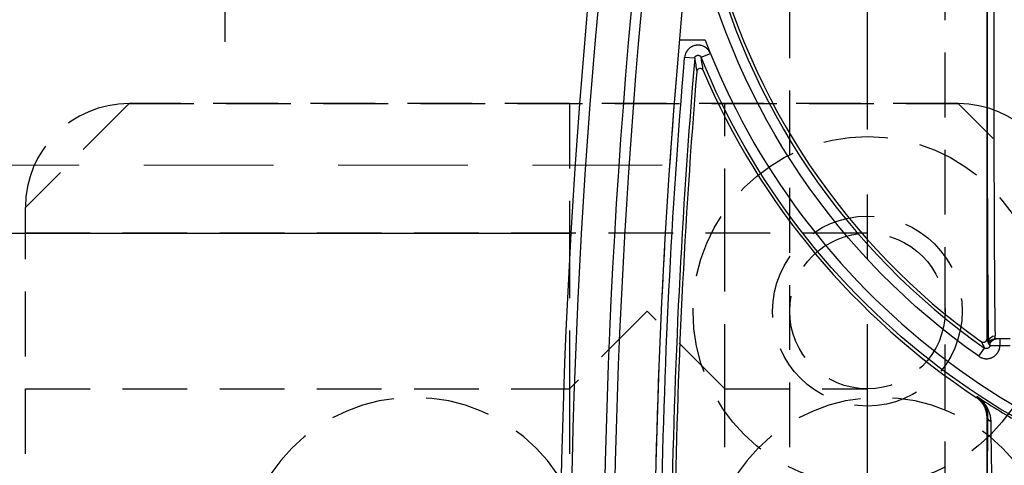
# Model space of a CAD drawing. Extents: x 2651 to 11825, y -3833 to 1075.
# Tile 269 of 656: x 4177 to 4215, y 294 to 311. Entities that reach past the tile are written whole.
import ezdxf

# ---------------------------------------------------------------- set-up
doc = ezdxf.new("R2010")
doc.units = 0
doc.header["$LTSCALE"] = 10
for name, pattern in [('CENTER', [2, 1.25, -0.25, 0.25, -0.25]), ('DASHED', [0.75, 0.5, -0.25]), ('HIDDEN', [0.375, 0.25, -0.125])]:
    doc.linetypes.add(name, pattern=pattern)
doc.layers.get('0').update_dxf_attribs({"linetype": 'CONTINUOUS'})
doc.layers.get('Defpoints').update_dxf_attribs({"linetype": 'CONTINUOUS'})
for name, color, linetype in [('1', 7, 'CONTINUOUS'), ('111', 7, 'CONTINUOUS'), ('204', 7, 'CONTINUOUS'), ('COOL', 150, 'HIDDEN'), ('DIM', 3, 'CONTINUOUS'), ('LAYER_103', 7, 'CONTINUOUS'), ('PIN', 3, 'CONTINUOUS')]:
    doc.layers.add(name, color=color, linetype=linetype)
doc.styles.get("Standard").update_dxf_attribs({"font": 'romans.shx'})
doc.dimstyles.new('MM& INCH5', dxfattribs={"dimtxt": 5, "dimasz": 2.5, "dimexe": 1, "dimexo": 0.5, "dimtad": 0, "dimrnd": 1.38778e-17, "dimzin": 9, "dimdsep": 46, "dimtxsty": 'Standard', "dimblk": 'CLOSED', "dimcen": 0, "dimclrd": 3, "dimclre": 3, "dimclrt": 3, "dimazin": 2, "dimtfac": 0.75, "dimtofl": 0, "dimtmove": 0, "dimatfit": 3, "dimfxl": 0, "dimtolj": 1, "dimarcsym": 0})

# ---------------------------------------------------------------- blocks, each defined once
blk = doc.blocks.new('DSD')
at = {"layer": '1', "color": 7, "linetype": 'Continuous'}
for p, q in [((503.222, 511.076), (503.222, 526.911)), ((502.312, 508.067), (502.711, 508.067)), ((503.222, 464.844), (503.222, 508.076))]:
    blk.add_line(p, q, dxfattribs=at)
at = {"layer": '1', "color": 252, "linetype": 'Continuous'}
for p, q in [((503.222, 511.076), (503.189, 511.058)), ((503.586, 510.294), (503.63, 510.319)), ((503.526, 508.737), (503.303, 508.419)), ((502.711, 508.326), (502.312, 508.326)), ((502.711, 508.067), (502.711, 508.326)), ((514.243, 497.209), (513.883, 497.063)), ((514.492, 497.247), (514.879, 497.214))]:
    blk.add_line(p, q, dxfattribs=at)
at = {"layer": '1', "color": 110, "linetype": 'Continuous'}
blk.add_line((514.084, 496.554), (515.084, 496.554), dxfattribs=at)
at = {"layer": '1', "color": 252, "linetype": 'Continuous'}
for centre, radius, start, end in [((258.538, 518.994), 260.764, 351.21206, 8.78754), ((258.538, 518.994), 257.526, 351.21206, 8.78794), ((258.538, 518.994), 256.876, 355.14365, 359.15617), ((487.959, 486.516), 26.743, 13.2714, 54.9863)]:
    blk.add_arc(centre, radius, start, end, dxfattribs=at)
at = {"layer": '1', "color": 7, "linetype": 'Continuous', "extrusion": (0, 0, -1)}
for radius in [261.153, 259.08]:
    blk.add_arc((-258.538, 518.994), radius, 171.21206, 188.78794, dxfattribs=at)
at = {"layer": '1', "color": 252, "linetype": 'Continuous', "extrusion": (0, 0, -1)}
for centre, radius, start, end in [((-258.538, 518.994), 259.469, 171.21206, 188.78794), ((-258.538, 518.994), 257.265, 180.84383, 184.85635), ((-487.959, 486.516), 28.376, 96.2147, 157.8612), ((-487.959, 486.516), 27.132, 125.0137, 166.7286)]:
    blk.add_arc(centre, radius, start, end, dxfattribs=at)
at = {"layer": '1', "color": 110, "linetype": 'Continuous'}
for centre, radius, start, end in [((258.538, 518.994), 257.526, 351.21206, 0), ((487.959, 486.516), 27.988, 21.018, 83.7852)]:
    blk.add_arc(centre, radius, start, end, dxfattribs=at)
at = {"layer": '1', "color": 7, "linetype": 'Continuous'}
for centre, radius, start, end in [((258.538, 518.994), 256.753, 355.25578, 359.1496), ((487.959, 486.516), 28.454, 56.6874, 60.8315), ((487.959, 486.516), 28.499, 23.1464, 56.6401), ((487.959, 486.516), 26.62, 13.3184, 54.4749)]:
    blk.add_arc(centre, radius, start, end, dxfattribs=at)
at = {"layer": '1', "color": 252, "linetype": 'Continuous', "extrusion": (0, 0, -1)}
for centre, major_axis, ratio, start_param, end_param in [((502.93, 511.058), (0.259, -0.002), 0.892611, 5.202832, 6.273506), ((502.841, 508.326), (0, -0.259), 0.999989, 4.746385, 6.283185), ((502.897, 508.203), (-0.259, -0.008), 0.990677, 3.173626, 4.743828), ((502.905, 508.326), (0, -0.259), 0.999977, 4.993749, 6.283185)]:
    blk.add_ellipse(centre, major_axis=major_axis, ratio=ratio, start_param=start_param, end_param=end_param, dxfattribs=at)
at = {"layer": '1', "color": 252, "linetype": 'Continuous'}
blk.add_ellipse((503.149, 495.113), major_axis=(0, 13.213), ratio=0.004363, start_param=4.712389, end_param=6.146594, dxfattribs=at)
at = {"layer": '1', "color": 7, "linetype": 'Continuous'}
blk.add_ellipse((502.89, 495.113), major_axis=(0, 12.954), ratio=0.004451, start_param=4.712389, end_param=6.146594, dxfattribs=at)
for points, knots in [([(502.947, 518.039), (502.95, 517.867), (502.955, 517.524), (502.961, 517.183), (502.964, 516.97), (502.965, 516.927), (502.966, 516.842), (502.968, 516.715), (502.97, 516.589), (502.974, 516.338), (502.979, 516.006), (502.987, 515.517), (502.992, 515.197), (502.997, 514.88), (503, 514.724), (503.002, 514.549), (503.003, 514.53), (503.003, 514.491), (503.004, 514.433), (503.006, 514.299), (503.008, 514.186), (503.012, 513.962), (503.017, 513.67), (503.021, 513.391), (503.025, 513.118), (503.028, 512.985), (503.031, 512.79), (503.032, 512.726), (503.033, 512.647), (503.033, 512.631), (503.034, 512.6), (503.034, 512.553), (503.037, 512.384), (503.039, 512.238), (503.043, 512.014), (503.044, 511.907), (503.047, 511.754), (503.047, 511.704), (503.048, 511.644), (503.048, 511.632), (503.049, 511.608), (503.049, 511.573), (503.051, 511.446), (503.052, 511.34), (503.053, 511.261)], [0, 0, 0, 0, 0.0625, 0.125, 0.125, 0.140625, 0.140625, 0.15625, 0.1875, 0.1875, 0.25, 0.3125, 0.375, 0.375, 0.4375, 0.4375, 0.445312, 0.445312, 0.453125, 0.46875, 0.5, 0.5, 0.5625, 0.625, 0.625, 0.6875, 0.6875, 0.71875, 0.71875, 0.726562, 0.726562, 0.734375, 0.75, 0.8125, 0.8125, 0.875, 0.875, 0.90625, 0.90625, 0.914062, 0.914062, 0.921875, 0.9375, 1, 1, 1, 1]), ([(503.053, 511.261), (503.054, 511.208), (503.059, 511.156), (503.074, 511.056), (503.085, 511.007), (503.112, 510.912), (503.128, 510.867), (503.166, 510.779), (503.187, 510.736), (503.234, 510.655), (503.26, 510.616), (503.301, 510.56), (503.323, 510.533), (503.346, 510.506), (503.361, 510.489), (503.369, 510.481), (503.408, 510.438), (503.442, 510.407), (503.494, 510.362), (503.521, 510.341), (503.553, 510.317), (503.569, 510.306), (503.577, 510.3), (503.586, 510.294)], [0, 0, 0, 0, 0.125, 0.125, 0.25, 0.25, 0.375, 0.375, 0.5, 0.5, 0.625, 0.625, 0.6875, 0.71875, 0.71875, 0.75, 0.75, 0.875, 0.875, 0.9375, 0.96875, 0.984375, 1, 1, 1, 1]), ([(503.587, 510.293), (503.583, 510.296), (503.58, 510.299), (503.576, 510.301), (503.572, 510.304), (503.561, 510.312), (503.536, 510.33), (503.516, 510.347), (503.476, 510.381), (503.45, 510.406), (503.42, 510.439), (503.409, 510.452), (503.386, 510.48), (503.369, 510.501), (503.338, 510.545), (503.299, 510.606), (503.268, 510.673), (503.24, 510.743), (503.228, 510.78), (503.208, 510.855), (503.201, 510.894), (503.191, 510.974), (503.188, 511.016), (503.189, 511.058)], [0, 0, 0, 0, 0.007813, 0.007813, 0.015625, 0.03125, 0.0625, 0.125, 0.125, 0.25, 0.25, 0.28125, 0.3125, 0.375, 0.375, 0.5, 0.625, 0.625, 0.75, 0.75, 0.875, 0.875, 1, 1, 1, 1]), ([(503.63, 510.319), (503.599, 510.34), (503.539, 510.385), (503.486, 510.436), (503.448, 510.477), (503.436, 510.492), (503.418, 510.514), (503.412, 510.521), (503.401, 510.536), (503.373, 510.574), (503.329, 510.645), (503.298, 510.713), (503.281, 510.756), (503.277, 510.765), (503.271, 510.783), (503.268, 510.792), (503.259, 510.818), (503.254, 510.836), (503.241, 510.891), (503.227, 510.964), (503.222, 511.039), (503.222, 511.076)], [0, 0, 0, 0, 0.125, 0.25, 0.25, 0.3125, 0.3125, 0.34375, 0.34375, 0.375, 0.5, 0.625, 0.625, 0.65625, 0.65625, 0.6875, 0.6875, 0.75, 0.75, 0.875, 1, 1, 1, 1]), ([(503.103, 508.317), (503.098, 508.317), (503.094, 508.317), (503.089, 508.318), (503.084, 508.318), (503.079, 508.318), (503.075, 508.318), (503.07, 508.318), (503.065, 508.318), (503.061, 508.318), (503.056, 508.318), (503.051, 508.319), (503.047, 508.319), (503.042, 508.319), (503.037, 508.319), (503.019, 508.319), (503.003, 508.32), (502.967, 508.321), (502.948, 508.321), (502.921, 508.322), (502.916, 508.322), (502.905, 508.322), (502.888, 508.323), (502.86, 508.323), (502.836, 508.324), (502.818, 508.324), (502.812, 508.324), (502.799, 508.324), (502.793, 508.325), (502.762, 508.325), (502.737, 508.326), (502.711, 508.326)], [0, 0, 0, 0, 0.0625, 0.0625, 0.09375, 0.09375, 0.125, 0.125, 0.25, 0.25, 0.28125, 0.28125, 0.3125, 0.3125, 0.375, 0.375, 0.5, 0.5, 0.625, 0.625, 0.65625, 0.65625, 0.6875, 0.75, 0.8125, 0.8125, 0.84375, 0.84375, 0.875, 0.875, 1, 1, 1, 1]), ([(503.1, 508.317), (503.1, 508.323), (503.101, 508.335), (503.104, 508.346), (503.106, 508.353), (503.107, 508.358), (503.109, 508.362), (503.113, 508.37), (503.117, 508.378), (503.121, 508.384), (503.124, 508.388), (503.127, 508.392), (503.129, 508.396), (503.134, 508.401), (503.142, 508.409), (503.151, 508.417), (503.158, 508.421), (503.162, 508.424), (503.166, 508.426), (503.174, 508.43), (503.182, 508.434), (503.189, 508.436), (503.193, 508.437), (503.198, 508.439), (503.203, 508.44), (503.21, 508.441), (503.221, 508.443), (503.233, 508.442), (503.24, 508.442), (503.245, 508.441), (503.25, 508.441), (503.259, 508.439), (503.267, 508.437), (503.274, 508.434), (503.279, 508.433), (503.283, 508.431), (503.287, 508.429), (503.294, 508.425), (503.299, 508.422), (503.303, 508.419)], [0, 0, 0, 0, 0.0625, 0.125, 0.125, 0.15625, 0.15625, 0.1875, 0.25, 0.25, 0.28125, 0.28125, 0.3125, 0.3125, 0.375, 0.4375, 0.4375, 0.46875, 0.46875, 0.5, 0.5625, 0.5625, 0.59375, 0.59375, 0.625, 0.625, 0.6875, 0.75, 0.75, 0.78125, 0.78125, 0.8125, 0.875, 0.875, 0.90625, 0.90625, 0.9375, 0.9375, 1, 1, 1, 1]), ([(503.157, 508.203), (503.156, 508.211), (503.156, 508.217), (503.156, 508.23), (503.156, 508.235), (503.158, 508.241), (503.151, 508.25), (503.161, 508.249), (503.154, 508.254)], [0, 0, 0, 0, 0.25, 0.25, 0.5, 0.5, 0.75, 1, 1, 1, 1]), ([(503.222, 508.076), (503.222, 508.082), (503.223, 508.094), (503.225, 508.105), (503.228, 508.113), (503.229, 508.117), (503.231, 508.122), (503.234, 508.13), (503.238, 508.138), (503.242, 508.145), (503.245, 508.149), (503.247, 508.153), (503.25, 508.156), (503.255, 508.162), (503.263, 508.171), (503.272, 508.178), (503.279, 508.183), (503.283, 508.186), (503.287, 508.188), (503.295, 508.193), (503.303, 508.196), (503.311, 508.199), (503.315, 508.2), (503.32, 508.201), (503.324, 508.202), (503.332, 508.204), (503.343, 508.205), (503.355, 508.205), (503.363, 508.205), (503.368, 508.204), (503.373, 508.204), (503.381, 508.202), (503.39, 508.2), (503.397, 508.197), (503.402, 508.195), (503.406, 508.193), (503.41, 508.191), (503.417, 508.188), (503.422, 508.185), (503.427, 508.181)], [0, 0, 0, 0, 0.0625, 0.125, 0.125, 0.15625, 0.15625, 0.1875, 0.25, 0.25, 0.28125, 0.28125, 0.3125, 0.3125, 0.375, 0.4375, 0.4375, 0.46875, 0.46875, 0.5, 0.5625, 0.5625, 0.59375, 0.59375, 0.625, 0.625, 0.6875, 0.75, 0.75, 0.78125, 0.78125, 0.8125, 0.875, 0.875, 0.90625, 0.90625, 0.9375, 0.9375, 1, 1, 1, 1]), ([(502.711, 508.067), (502.72, 508.067), (502.728, 508.067), (502.741, 508.067), (502.746, 508.067), (502.751, 508.067), (502.755, 508.067), (502.773, 508.067), (502.765, 508.067), (502.785, 508.067), (502.774, 508.067), (502.801, 508.067), (502.783, 508.067), (502.819, 508.067), (502.793, 508.067), (502.828, 508.067), (502.802, 508.067), (502.834, 508.067), (502.812, 508.067), (502.841, 508.067), (502.821, 508.067), (502.844, 508.067), (502.83, 508.067), (502.845, 508.067), (502.84, 508.067)], [0, 0, 0, 0, 0.125, 0.125, 0.1875, 0.1875, 0.25, 0.3125, 0.3125, 0.375, 0.375, 0.5, 0.5, 0.625, 0.625, 0.6875, 0.6875, 0.75, 0.75, 0.875, 0.875, 0.9375, 0.9375, 1, 1, 1, 1]), ([(502.841, 508.067), (502.849, 508.067), (502.859, 508.067), (502.88, 508.067), (502.892, 508.067), (502.905, 508.067)], [0, 0, 0, 0, 0.5, 0.5, 1, 1, 1, 1]), ([(502.904, 508.067), (502.909, 508.068), (502.906, 508.061), (502.905, 508.055), (502.905, 508.05), (502.904, 508.046), (502.902, 508.032), (502.901, 508.026), (502.9, 508.013), (502.899, 508.007), (502.898, 507.984), (502.897, 507.966), (502.897, 507.946)], [0, 0, 0, 0, 0.125, 0.25, 0.25, 0.5, 0.5, 0.625, 0.625, 0.75, 0.75, 1, 1, 1, 1]), ([(514.164, 497.718), (514.176, 497.698), (514.2, 497.66), (514.257, 497.639), (514.313, 497.639), (514.382, 497.668), (514.401, 497.725), (514.412, 497.758)], [0, 0, 0, 0, 0.20527, 0.387397, 0.502822, 0.700563, 1, 1, 1, 1]), ([(514.492, 497.247), (514.491, 497.24), (514.49, 497.233), (514.488, 497.223), (514.486, 497.219), (514.484, 497.213), (514.483, 497.208), (514.478, 497.199), (514.475, 497.193), (514.469, 497.184), (514.467, 497.18), (514.463, 497.176), (514.46, 497.172), (514.453, 497.164), (514.447, 497.16), (514.439, 497.153), (514.435, 497.151), (514.43, 497.147), (514.426, 497.145), (514.417, 497.14), (514.41, 497.137), (514.401, 497.134), (514.396, 497.133), (514.39, 497.131), (514.385, 497.131), (514.375, 497.129), (514.368, 497.129), (514.358, 497.129), (514.353, 497.129), (514.347, 497.13), (514.342, 497.13), (514.332, 497.132), (514.325, 497.134), (514.316, 497.138), (514.311, 497.139), (514.306, 497.142), (514.302, 497.144), (514.293, 497.149), (514.287, 497.153), (514.276, 497.162), (514.27, 497.167), (514.261, 497.178), (514.252, 497.19), (514.246, 497.203), (514.243, 497.209)], [0, 0, 0, 0, 0.0625, 0.0625, 0.09375, 0.09375, 0.125, 0.125, 0.1875, 0.1875, 0.21875, 0.21875, 0.25, 0.25, 0.3125, 0.3125, 0.34375, 0.34375, 0.375, 0.375, 0.4375, 0.4375, 0.46875, 0.46875, 0.5, 0.5, 0.5625, 0.5625, 0.59375, 0.59375, 0.625, 0.625, 0.6875, 0.6875, 0.71875, 0.71875, 0.75, 0.75, 0.8125, 0.8125, 0.875, 0.875, 0.9375, 1, 1, 1, 1])]:
    blk.add_open_spline(points, degree=3, knots=knots, dxfattribs=at)
at = {"layer": '1', "color": 252, "linetype": 'Continuous'}
for points, knots in [([(503.189, 511.058), (503.189, 511.139), (503.19, 511.225), (503.191, 511.41), (503.192, 511.508), (503.193, 511.714), (503.194, 511.932), (503.196, 512.171), (503.196, 512.327), (503.196, 512.374), (503.197, 512.422), (503.197, 512.454), (503.197, 512.47), (503.197, 512.551), (503.197, 512.617), (503.198, 512.817), (503.199, 512.954), (503.2, 513.235), (503.201, 513.523), (503.201, 513.824), (503.202, 514.055), (503.202, 514.172), (503.202, 514.31), (503.203, 514.37), (503.203, 514.409), (503.203, 514.429), (503.203, 514.61), (503.203, 514.772), (503.204, 515.099), (503.205, 515.43), (503.205, 515.935), (503.206, 516.278), (503.206, 516.538), (503.206, 516.669), (503.206, 516.8), (503.206, 516.888), (503.206, 516.932), (503.206, 517.153), (503.206, 517.506), (503.206, 517.861), (503.206, 518.039)], [0, 0, 0, 0, 0.0625, 0.0625, 0.125, 0.125, 0.1875, 0.25, 0.25, 0.265625, 0.273438, 0.273438, 0.28125, 0.28125, 0.3125, 0.3125, 0.375, 0.375, 0.4375, 0.5, 0.5, 0.53125, 0.546875, 0.554688, 0.554688, 0.5625, 0.5625, 0.625, 0.625, 0.6875, 0.75, 0.8125, 0.8125, 0.84375, 0.859375, 0.859375, 0.875, 0.875, 0.9375, 1, 1, 1, 1]), ([(503.526, 508.737), (503.507, 508.751), (503.487, 508.763), (503.461, 508.776), (503.45, 508.781), (503.429, 508.791), (503.413, 508.797), (503.38, 508.809), (503.358, 508.815), (503.324, 508.822), (503.312, 508.824), (503.295, 508.827), (503.283, 508.828), (503.248, 508.831), (503.196, 508.831), (503.15, 508.825), (503.121, 508.82), (503.116, 508.818), (503.104, 508.816), (503.087, 508.811), (503.07, 508.806), (503.038, 508.795), (503.016, 508.786), (502.985, 508.77), (502.975, 508.765), (502.96, 508.756), (502.955, 508.753), (502.945, 508.746), (502.921, 508.73), (502.88, 508.698), (502.847, 508.664), (502.829, 508.642), (502.825, 508.637), (502.818, 508.628), (502.807, 508.614), (502.797, 508.6), (502.779, 508.57), (502.768, 508.55), (502.753, 508.518), (502.749, 508.507), (502.742, 508.491), (502.74, 508.485), (502.737, 508.474), (502.728, 508.447), (502.716, 508.396), (502.712, 508.349), (502.711, 508.326)], [0, 0, 0, 0, 0.0625, 0.0625, 0.078125, 0.09375, 0.125, 0.125, 0.1875, 0.1875, 0.21875, 0.21875, 0.234375, 0.25, 0.3125, 0.375, 0.375, 0.390625, 0.390625, 0.40625, 0.4375, 0.4375, 0.5, 0.5, 0.53125, 0.53125, 0.546875, 0.546875, 0.5625, 0.625, 0.6875, 0.6875, 0.703125, 0.703125, 0.71875, 0.75, 0.75, 0.8125, 0.8125, 0.84375, 0.84375, 0.859375, 0.859375, 0.875, 0.9375, 1, 1, 1, 1]), ([(513.883, 497.063), (513.894, 497.036), (513.92, 496.985), (513.954, 496.938), (513.978, 496.911), (513.983, 496.906), (513.993, 496.895), (514.008, 496.88), (514.025, 496.866), (514.058, 496.838), (514.082, 496.822), (514.113, 496.804), (514.12, 496.801), (514.132, 496.794), (514.152, 496.785), (514.172, 496.776), (514.212, 496.762), (514.24, 496.754), (514.276, 496.747), (514.283, 496.746), (514.297, 496.744), (514.319, 496.742), (514.34, 496.74), (514.383, 496.74), (514.412, 496.742), (514.448, 496.747), (514.455, 496.748), (514.469, 496.751), (514.49, 496.756), (514.511, 496.762), (514.552, 496.775), (514.578, 496.786), (514.611, 496.803), (514.617, 496.807), (514.629, 496.814), (514.648, 496.825), (514.666, 496.837), (514.7, 496.864), (514.721, 496.883), (514.746, 496.909), (514.751, 496.915), (514.76, 496.926), (514.774, 496.942), (514.787, 496.96), (514.811, 496.996), (514.824, 497.021), (514.839, 497.054), (514.842, 497.061), (514.847, 497.074), (514.855, 497.095), (514.861, 497.115), (514.872, 497.157), (514.877, 497.185), (514.879, 497.214)], [0, 0, 0, 0, 0.0625, 0.125, 0.125, 0.140625, 0.140625, 0.15625, 0.1875, 0.1875, 0.25, 0.25, 0.265625, 0.265625, 0.28125, 0.3125, 0.3125, 0.375, 0.375, 0.390625, 0.390625, 0.40625, 0.4375, 0.4375, 0.5, 0.5, 0.515625, 0.515625, 0.53125, 0.5625, 0.5625, 0.625, 0.625, 0.640625, 0.640625, 0.65625, 0.6875, 0.6875, 0.75, 0.75, 0.765625, 0.765625, 0.78125, 0.8125, 0.8125, 0.875, 0.875, 0.890625, 0.890625, 0.90625, 0.9375, 0.9375, 1, 1, 1, 1])]:
    blk.add_open_spline(points, degree=3, knots=knots, dxfattribs=at)
at = {"layer": '1', "color": 7, "linetype": 'Continuous'}
blk.add_open_spline([(503.154, 508.254), (503.134, 508.275), (503.116, 508.296), (503.1, 508.317)], degree=3, dxfattribs=at)
at = {"layer": '1', "color": 252, "linetype": 'Continuous'}
for points in [[(503.157, 508.203), (503.178, 508.161), (503.2, 508.118), (503.222, 508.076)], [(503.427, 508.181), (503.386, 508.261), (503.345, 508.34), (503.303, 508.419)], [(514.164, 497.718), (514.19, 497.551), (514.217, 497.382), (514.243, 497.209)], [(514.492, 497.247), (514.466, 497.421), (514.439, 497.591), (514.412, 497.758)]]:
    blk.add_open_spline(points, degree=3, dxfattribs=at)
blk = doc.blocks.new('*D178')
at = {"layer": 'Defpoints', "color": 0}
for p in [(4171.684, 387.642), (4446.684, 255.642), (4473.321, 255.642)]:
    blk.add_point(p, dxfattribs=at)
at = {"layer": 'DIM', "color": 3, "lineweight": -2}
blk.add_line((4447.184, 255.642), (4473.321, 255.642), dxfattribs=at)
at = {"layer": 'DIM', "color": 3, "insert": (4496.327, 255.642), "char_height": 5, "attachment_point": 5}
blk.add_mtext('\\A1;132 [5.197]', dxfattribs=at)
blk = doc.blocks.new('_Closed')
at = {"color": 0, "linetype": 'ByBlock', "lineweight": -2}
for p, q in [((-1, 0.167), (0, 0)), ((-1, 0.167), (-1, -0.167)), ((0, 0), (-1, -0.167)), ((0, 0), (-1, 0))]:
    blk.add_line(p, q, dxfattribs=at)
blk = doc.blocks.new('*D179')
at = {"layer": 'Defpoints', "color": 0}
for p in [(4171.684, 387.642), (4473.321, 263.642), (4381.212, 262.642)]:
    blk.add_point(p, dxfattribs=at)
at = {"layer": 'DIM', "color": 3, "lineweight": -2}
for p, q in [((4463.321, 262.642), (4468.321, 263.642)), ((4468.321, 263.642), (4473.321, 263.642)), ((4381.712, 262.642), (4463.321, 262.642))]:
    blk.add_line(p, q, dxfattribs=at)
at = {"layer": 'DIM', "color": 3, "insert": (4496.327, 263.642), "char_height": 5, "attachment_point": 5}
blk.add_mtext('\\A1;125 [4.921]', dxfattribs=at)
blk = doc.blocks.new('*D180')
at = {"layer": 'Defpoints', "color": 0}
for p in [(4171.684, 387.642), (4446.684, 212.642), (4473.321, 212.642)]:
    blk.add_point(p, dxfattribs=at)
at = {"layer": 'DIM', "color": 3, "lineweight": -2}
blk.add_line((4447.184, 212.642), (4473.321, 212.642), dxfattribs=at)
at = {"layer": 'DIM', "color": 3, "insert": (4493.946, 212.642), "char_height": 5, "attachment_point": 5}
blk.add_mtext('\\A1;175 [6.89]', dxfattribs=at)
blk = doc.blocks.new('*D181')
at = {"layer": 'Defpoints', "color": 0}
for p in [(4171.684, 387.642), (4446.684, 182.642), (4473.321, 182.642)]:
    blk.add_point(p, dxfattribs=at)
at = {"layer": 'DIM', "color": 3, "lineweight": -2}
blk.add_line((4447.184, 182.642), (4473.321, 182.642), dxfattribs=at)
at = {"layer": 'DIM', "color": 3, "insert": (4496.684, 182.642), "char_height": 5, "attachment_point": 5}
blk.add_mtext('\\A1;205 [8.071]', dxfattribs=at)
blk = doc.blocks.new('*D182')
at = {"layer": 'Defpoints', "color": 0}
for p in [(4171.684, 387.642), (4446.684, 162.642), (4473.321, 162.642)]:
    blk.add_point(p, dxfattribs=at)
at = {"layer": 'DIM', "color": 3, "lineweight": -2}
blk.add_line((4447.184, 162.642), (4473.321, 162.642), dxfattribs=at)
at = {"layer": 'DIM', "color": 3, "insert": (4496.684, 162.642), "char_height": 5, "attachment_point": 5}
blk.add_mtext('\\A1;225 [8.858]', dxfattribs=at)
blk = doc.blocks.new('*D183')
at = {"layer": 'Defpoints', "color": 0}
for p in [(4171.684, 387.642), (4446.684, 119.642), (4473.321, 119.642)]:
    blk.add_point(p, dxfattribs=at)
at = {"layer": 'DIM', "color": 3, "lineweight": -2}
blk.add_line((4447.184, 119.642), (4473.321, 119.642), dxfattribs=at)
at = {"layer": 'DIM', "color": 3, "insert": (4499.065, 119.642), "char_height": 5, "attachment_point": 5}
blk.add_mtext('\\A1;268 [10.551]', dxfattribs=at)
blk = doc.blocks.new('*D184')
at = {"layer": 'Defpoints', "color": 0}
for p in [(4171.684, 387.642), (4446.684, 12.642), (4473.321, 12.642)]:
    blk.add_point(p, dxfattribs=at)
at = {"layer": 'DIM', "color": 3, "lineweight": -2}
blk.add_line((4447.184, 12.642), (4473.321, 12.642), dxfattribs=at)
at = {"layer": 'DIM', "color": 3, "insert": (4499.065, 12.642), "char_height": 5, "attachment_point": 5}
blk.add_mtext('\\A1;375 [14.764]', dxfattribs=at)
blk = doc.blocks.new('*D185')
at = {"layer": 'Defpoints', "color": 0}
for p in [(4171.684, 387.642), (4446.684, 55.642), (4473.321, 55.642)]:
    blk.add_point(p, dxfattribs=at)
at = {"layer": 'DIM', "color": 3, "lineweight": -2}
blk.add_line((4447.184, 55.642), (4473.321, 55.642), dxfattribs=at)
at = {"layer": 'DIM', "color": 3, "insert": (4499.065, 55.642), "char_height": 5, "attachment_point": 5}
blk.add_mtext('\\A1;332 [13.071]', dxfattribs=at)
blk = doc.blocks.new('*D186')
at = {"layer": 'Defpoints', "color": 0}
for p in [(4171.684, 387.642), (4381.212, -22.358), (4473.321, -22.358)]:
    blk.add_point(p, dxfattribs=at)
at = {"layer": 'DIM', "color": 3, "lineweight": -2}
blk.add_line((4381.712, -22.358), (4473.321, -22.358), dxfattribs=at)
at = {"layer": 'DIM', "color": 3, "insert": (4499.065, -22.358), "char_height": 5, "attachment_point": 5}
blk.add_mtext('\\A1;410 [16.142]', dxfattribs=at)
blk = doc.blocks.new('*D187')
at = {"layer": 'Defpoints', "color": 0}
for p in [(4171.684, 387.642), (4274.104, -57.358), (4473.321, -57.358)]:
    blk.add_point(p, dxfattribs=at)
at = {"layer": 'DIM', "color": 3, "lineweight": -2}
blk.add_line((4274.604, -57.358), (4473.321, -57.358), dxfattribs=at)
at = {"layer": 'DIM', "color": 3, "insert": (4496.684, -57.358), "char_height": 5, "attachment_point": 5}
blk.add_mtext('\\A1;445 [17.52]', dxfattribs=at)
blk = doc.blocks.new('*D188')
at = {"layer": 'Defpoints', "color": 0}
for p in [(4171.684, 387.642), (4271.924, -104.358), (4473.321, -104.358)]:
    blk.add_point(p, dxfattribs=at)
at = {"layer": 'DIM', "color": 3, "lineweight": -2}
blk.add_line((4272.424, -104.358), (4473.321, -104.358), dxfattribs=at)
at = {"layer": 'DIM', "color": 3, "insert": (4496.684, -104.358), "char_height": 5, "attachment_point": 5}
blk.add_mtext('\\A1;492 [19.37]', dxfattribs=at)
blk = doc.blocks.new('*D189')
at = {"layer": 'Defpoints', "color": 0}
for p in [(4171.684, 387.642), (4285.884, -124.358), (4473.321, -124.358)]:
    blk.add_point(p, dxfattribs=at)
at = {"layer": 'DIM', "color": 3, "lineweight": -2}
blk.add_line((4286.384, -124.358), (4473.321, -124.358), dxfattribs=at)
at = {"layer": 'DIM', "color": 3, "insert": (4499.065, -124.358), "char_height": 5, "attachment_point": 5}
blk.add_mtext('\\A1;512 [20.157]', dxfattribs=at)
blk = doc.blocks.new('*D193')
at = {"layer": 'Defpoints', "color": 0}
for p in [(4171.684, 387.642), (4401.864, -82.358), (4473.321, -82.358)]:
    blk.add_point(p, dxfattribs=at)
at = {"layer": 'DIM', "color": 3, "lineweight": -2}
blk.add_line((4402.364, -82.358), (4473.321, -82.358), dxfattribs=at)
at = {"layer": 'DIM', "color": 3, "insert": (4499.065, -82.358), "char_height": 5, "attachment_point": 5}
blk.add_mtext('\\A1;470 [18.504]', dxfattribs=at)
blk = doc.blocks.new('*D199')
at = {"layer": 'Defpoints', "color": 0}
for p in [(4171.684, 387.642), (4256.684, -119.598), (4256.684, -149.953)]:
    blk.add_point(p, dxfattribs=at)
at = {"layer": 'DIM', "color": 3, "lineweight": -2}
blk.add_line((4256.684, -120.098), (4256.684, -149.953), dxfattribs=at)
at = {"layer": 'DIM', "color": 3, "insert": (4256.684, -170.935), "char_height": 5, "attachment_point": 5, "rotation": 90}
blk.add_mtext('\\A1;85 [3.346]', dxfattribs=at)
blk = doc.blocks.new('*D200')
at = {"layer": 'Defpoints', "color": 0}
for p in [(4171.684, 387.642), (4278.684, -131.558), (4278.684, -149.953)]:
    blk.add_point(p, dxfattribs=at)
at = {"layer": 'DIM', "color": 3, "lineweight": -2}
blk.add_line((4278.684, -132.058), (4278.684, -149.953), dxfattribs=at)
at = {"layer": 'DIM', "color": 3, "insert": (4278.684, -172.959), "char_height": 5, "attachment_point": 5, "rotation": 90}
blk.add_mtext('\\A1;107 [4.213]', dxfattribs=at)
blk = doc.blocks.new('*D201')
at = {"layer": 'Defpoints', "color": 0}
for p in [(4171.684, 387.642), (4296.684, -137.358), (4296.684, -149.953)]:
    blk.add_point(p, dxfattribs=at)
at = {"layer": 'DIM', "color": 3, "lineweight": -2}
blk.add_line((4296.684, -137.858), (4296.684, -149.953), dxfattribs=at)
at = {"layer": 'DIM', "color": 3, "insert": (4296.684, -172.959), "char_height": 5, "attachment_point": 5, "rotation": 90}
blk.add_mtext('\\A1;125 [4.921]', dxfattribs=at)
blk = doc.blocks.new('*D202')
at = {"layer": 'Defpoints', "color": 0}
for p in [(4171.684, 387.642), (4246.684, -84.778), (4246.684, -149.953)]:
    blk.add_point(p, dxfattribs=at)
at = {"layer": 'DIM', "color": 3, "lineweight": -2}
blk.add_line((4246.684, -85.278), (4246.684, -149.953), dxfattribs=at)
at = {"layer": 'DIM', "color": 3, "insert": (4246.684, -170.935), "char_height": 5, "attachment_point": 5, "rotation": 90}
blk.add_mtext('\\A1;75 [2.953]', dxfattribs=at)
blk = doc.blocks.new('*D203')
at = {"layer": 'Defpoints', "color": 0}
for p in [(4171.684, 387.642), (4368.684, -115.538), (4368.684, -149.953)]:
    blk.add_point(p, dxfattribs=at)
at = {"layer": 'DIM', "color": 3, "lineweight": -2}
blk.add_line((4368.684, -116.038), (4368.684, -149.953), dxfattribs=at)
at = {"layer": 'DIM', "color": 3, "insert": (4368.684, -172.959), "char_height": 5, "attachment_point": 5, "rotation": 90}
blk.add_mtext('\\A1;197 [7.756]', dxfattribs=at)
blk = doc.blocks.new('A$C2C2739AE')
at = {"layer": '111', "color": 110, "linetype": 'DASHED', "lineweight": 0}
blk.add_line((29.875, 117.62), (-29.875, 117.62), dxfattribs=at)
at = {"layer": '111', "color": 110, "linetype": 'Continuous'}
blk.add_line((-26.365, 115), (26.365, 115), dxfattribs=at)
blk = doc.blocks.new('*U1315', base_point=(9754.6676, -1283.358))
blk.add_circle((9754.6676, -1283.358), 0.5)
for radius, start, end in [(0.4724, 90, 180), (0.4331, 90, 180), (0.3937, 90, 180), (0.3543, 90, 180), (0.315, 90, 180), (0.2756, 90, 180), (0.2362, 90, 180), (0.1969, 90, 180), (0.1575, 90, 180), (0.1181, 90, 180), (0.0787, 90, 180), (0.0394, 90, 180), (0.0394, 270, 0), (0.0787, 270, 0), (0.1181, 270, 0), (0.1575, 270, 0), (0.1969, 270, 0), (0.2362, 270, 0), (0.2756, 270, 0), (0.315, 270, 0), (0.3543, 270, 0), (0.3937, 270, 0), (0.4331, 270, 0), (0.4724, 270, 0)]:
    blk.add_arc((9754.6676, -1283.358), radius, start, end)
at = {"layer": 'PIN'}
for p, q in [((9754.6676, -1282.758), (9754.6676, -1283.958)), ((9754.0676, -1283.358), (9755.2676, -1283.358))]:
    blk.add_line(p, q, dxfattribs=at)
blk = doc.blocks.new('A$C5B154A66')
at = {"layer": '204', "color": 6, "linetype": 'HIDDEN'}
for p, q in [((9.3, 20), (5.3, 16)), ((41.3, 20), (9.3, 20)), ((26.3, 20), (26.3, 15)), ((32.3, 15), (32.3, 20)), ((45.3, 16), (41.3, 20)), ((5.3, -16), (5.3, 16)), ((37.8, 15), (5.3, 15)), ((26.3, 15), (26.3, 9)), ((32.3, 9), (32.3, 15)), ((29.3, 12), (26.3, 9)), ((32.3, 9), (29.3, 12)), ((5.3, 9), (26.3, 9)), ((26.3, 9), (26.3, 3)), ((32.3, 9), (37.8, 9)), ((32.3, 3), (32.3, 9))]:
    blk.add_line(p, q, dxfattribs=at)
for radius in [6.73, 3.66, 3]:
    blk.add_circle((37.8, 12), radius, dxfattribs=at)
for centre in [(20.3, 2), (38.3, 2)]:
    blk.add_arc(centre, 6.67, 0, 180, dxfattribs=at)
at = {"layer": 'LAYER_103', "color": 6, "linetype": 'HIDDEN'}
for p, q in [((9.3, 20), (41.3, 20)), ((5.3, -16), (5.3, 16))]:
    blk.add_line(p, q, dxfattribs=at)
blk.add_circle((37.8, 12), 3, dxfattribs=at)
for centre, start, end in [((9.3, 16), 90, 180), ((41.3, 16), 0, 90)]:
    blk.add_arc(centre, 4, start, end, dxfattribs=at)

msp = doc.modelspace()

# ---------------------------------------------------------------- linework, layer by layer
at = {"layer": 'COOL', "color": 1, "linetype": 'CENTER'}
msp.add_line((4209.484, -113.358), (4209.478, 677.374), dxfattribs=at)
at = {"layer": 'COOL'}
msp.add_lwpolyline([(4212.485, -101.64), (4212.478, 675.642), (4209.478, 677.374), (4206.478, 675.642), (4206.485, -101.64)], dxfattribs=at)

# ---------------------------------------------------------------- block references
at = {"layer": 'DIM'}
for name, p in [('A$C2C2739AE', (4171.684, 187.642)), ('A$C5B154A66', (4171.684, 287.642))]:
    msp.add_blockref(name, p, dxfattribs=at)
at = {"layer": 'DIM', "rotation": 180}
msp.add_blockref('DSD', (4717.309, 806.636), dxfattribs=at)
at = {"layer": 'PIN', "xscale": 12.7, "yscale": 12.7, "zscale": 12.7}
msp.add_blockref('*U1315', (4184.684, 317.642), dxfattribs=at)

# ---------------------------------------------------------------- dimensions: what is measured, and where the dimension line sits
at = {"layer": 'DIM'}
for feature_location, offset, dtype, picture, middle in [((4446.684, 255.642), (26.637, 0), 0, '*D178', (4496.327, 255.642)), ((4381.212, 262.642), (92.109, 1), 0, '*D179', (4496.327, 263.642)), ((4446.684, 212.642), (26.637, 0), 0, '*D180', (4493.946, 212.642)), ((4446.684, 182.642), (26.637, 0), 0, '*D181', (4496.684, 182.642)), ((4446.684, 162.642), (26.637, 0), 0, '*D182', (4496.684, 162.642)), ((4446.684, 119.642), (26.637, 0), 0, '*D183', (4499.065, 119.642)), ((4446.684, 12.642), (26.637, 0), 0, '*D184', (4499.065, 12.642)), ((4446.684, 55.642), (26.637, 0), 0, '*D185', (4499.065, 55.642)), ((4381.212, -22.358), (92.109, 0), 0, '*D186', (4499.065, -22.358)), ((4274.104, -57.358), (199.217, 0), 0, '*D187', (4496.684, -57.358)), ((4271.924, -104.358), (201.397, 0), 0, '*D188', (4496.684, -104.358)), ((4285.884, -124.358), (187.437, 0), 0, '*D189', (4499.065, -124.358)), ((4401.864, -82.358), (71.457, 0), 0, '*D193', (4499.065, -82.358)), ((4256.684, -119.598), (0, -30.355), 1, '*D199', (4256.684, -170.935)), ((4278.684, -131.558), (0, -18.395), 1, '*D200', (4278.684, -172.959)), ((4296.684, -137.358), (0, -12.595), 1, '*D201', (4296.684, -172.959)), ((4246.684, -84.778), (0, -65.175), 1, '*D202', (4246.684, -170.935)), ((4368.684, -115.538), (0, -34.415), 1, '*D203', (4368.684, -172.959))]:
    dim = msp.add_ordinate_dim(feature_location=feature_location, offset=offset, dtype=dtype, origin=(4171.684, 387.642), dimstyle='MM& INCH5', dxfattribs=at)
    dim.commit()
    dim.dimension.update_dxf_attribs({"geometry": picture, "text_midpoint": middle})

doc.saveas('drawing.dxf')
